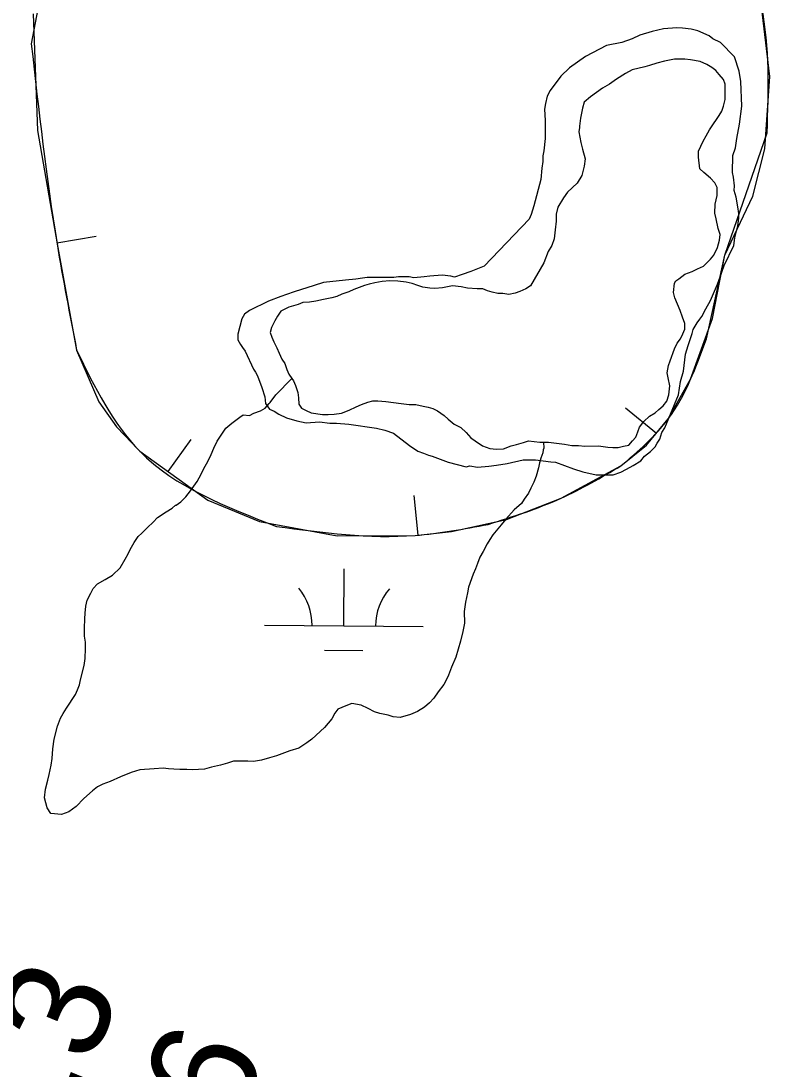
# Model space of a CAD drawing. Extents: x 3172231 to 3210228, y 940198 to 965780.
# Drawn here: x 3185352 to 3185824, y 958817 to 959477 of the extents above; entities that cross this region are included whole.
import ezdxf

# ---------------------------------------------------------------- set-up
doc = ezdxf.new("R2010")
doc.units = 0
for name, color, linetype in [('V-BORW-LINE', 7, 'Continuous'), ('V-RIVR-RANG', 7, 'Continuous'), ('V-SITE-VEGE', 7, 'Continuous'), ('V-TOPO-SHOR', 7, 'Continuous'), ('V-WETL-SWMP', 7, 'Continuous')]:
    doc.layers.add(name, color=color, linetype=linetype)

msp = doc.modelspace()

# ---------------------------------------------------------------- linework, layer by layer
at = {"layer": 'V-BORW-LINE'}
for p, q in [((3185795.304, 959329.951), (3185821.829, 959406.94)), ((3185375.018, 959337.749), (3185399.655, 959341.99)), ((3185783.652, 959277.209), (3185795.304, 959329.951)), ((3185752.147, 959217.705), (3185732.829, 959233.574)), ((3185444.958, 959193.656), (3185459.53, 959213.97)), ((3185602.26, 959153.676), (3185599.685, 959178.543))]:
    msp.add_line(p, q, dxfattribs=at)
for points in [[(3185823.491, 959442.362), (3185818.335, 959486.562)], [(3185359.965, 959481.803), (3185362.845, 959408.466)], [(3185820.33, 959396.855), (3185823.491, 959442.362)], [(3185362.845, 959408.466), (3185375.12, 959337.154)], [(3185812.852, 959367.15), (3185820.33, 959396.855)], [(3185795.304, 959329.951), (3185812.852, 959367.15)], [(3185375.12, 959337.154), (3185387.406, 959270.099)], [(3185787.489, 959290.153), (3185795.304, 959329.951)], [(3185773.575, 959251.766), (3185787.489, 959290.153)], [(3185387.406, 959270.099), (3185401.451, 959237.605)], [(3185759.679, 959226.874), (3185773.575, 959251.766)], [(3185401.451, 959237.605), (3185412.546, 959221.822)], [(3185745.989, 959210.208), (3185759.679, 959226.874)], [(3185412.546, 959221.822), (3185427.154, 959206.428)], [(3185427.154, 959206.428), (3185470.001, 959175.693)], [(3185729.906, 959197.225), (3185745.989, 959210.208)], [(3185692.245, 959176.916), (3185729.906, 959197.225)], [(3185470.001, 959175.693), (3185502.373, 959162.151)], [(3185657.822, 959163.604), (3185692.245, 959176.916)], [(3185502.373, 959162.151), (3185551.232, 959153.314)], [(3185623.308, 959155.855), (3185657.822, 959163.604)], [(3185551.232, 959153.314), (3185600.353, 959153.478)], [(3185600.353, 959153.478), (3185623.308, 959155.855)]]:
    msp.add_lwpolyline(points, dxfattribs=at)
for points in [[(3185459.419, 959613.449), (3185407.689, 959584.983), (3185358.906, 959462.893)], [(3185821.829, 959406.94), (3185818.335, 959486.562), (3185797.129, 959547.557)], [(3185358.906, 959462.893), (3185375.12, 959337.154), (3185387.406, 959270.099)], [(3185729.906, 959197.225), (3185759.679, 959226.874), (3185783.652, 959277.209)], [(3185387.406, 959270.099), (3185427.154, 959206.428), (3185513.202, 959159.135)], [(3185646.317, 959160.433), (3185692.245, 959176.916), (3185729.906, 959197.225)], [(3185513.202, 959159.135), (3185600.353, 959153.478), (3185646.317, 959160.433)]]:
    msp.add_spline(points, degree=3, dxfattribs=at)
at = {"layer": 'V-SITE-VEGE'}
for points in [[(3185803.5, 959360.423), (3185802.36, 959366.401), (3185801.205, 959370.592), (3185801.227, 959373.576), (3185800.682, 959378.952), (3185800.111, 959381.942), (3185800.207, 959392.685), (3185802.04, 959397.445), (3185802.692, 959403.407), (3185804.561, 959412.344), (3185805.858, 959423.674), (3185805.399, 959439.198), (3185804.264, 959445.774), (3185801.36, 959454.752), (3185792.488, 959463.786), (3185787.735, 959466.215), (3185785.365, 959468.027), (3185778.228, 959471.077), (3185774.06, 959472.308), (3185768.693, 959472.953), (3185765.115, 959472.983), (3185756.753, 959472.461), (3185749.575, 959470.735), (3185741.794, 959468.418), (3185736.998, 959466.073), (3185730.411, 959463.745), (3185720.845, 959462.039), (3185707.65, 959454.996), (3185697.441, 959447.924), (3185692.02, 959442.599), (3185685.374, 959433.707), (3185683.551, 959430.141), (3185682.314, 959425.378), (3185681.685, 959421.802), (3185682.22, 959414.634), (3185682.118, 959403.294), (3185681.452, 959395.54), (3185680.827, 959392.561), (3185680.795, 959388.981), (3185680.162, 959384.807), (3185679.502, 959377.653), (3185675.173, 959360.976), (3185673.334, 959355.621), (3185672.113, 959352.647), (3185643.793, 959323.055)], [(3185643.793, 959323.055), (3185635.407, 959319.549), (3185630.019, 959317.806), (3185625.226, 959316.06), (3185622.844, 959316.678), (3185617.479, 959317.323), (3185609.715, 959316.795), (3185606.129, 959316.232), (3185599.557, 959315.693), (3185596.579, 959316.316), (3185590.013, 959316.375), (3185587.025, 959315.806), (3185570.311, 959315.955), (3185567.321, 959315.388), (3185563.139, 959314.825), (3185556.567, 959314.288), (3185542.825, 959312.621), (3185536.841, 959310.882), (3185524.268, 959306.817), (3185519.478, 959305.07), (3185515.886, 959303.909), (3185508.099, 959300.992), (3185496.11, 959295.131), (3185493.104, 959292.772), (3185491.287, 959289.802), (3185488.813, 959280.275), (3185488.782, 959276.693), (3185490.546, 959273.693), (3185491.723, 959271.892), (3185493.493, 959269.488), (3185498.762, 959258.099), (3185499.94, 959256.299), (3185501.113, 959253.901), (3185504.034, 959246.712), (3185505.77, 959240.728), (3185506.33, 959236.544), (3185508.685, 959232.941), (3185511.658, 959231.721), (3185514.626, 959229.904), (3185519.379, 959227.473), (3185525.929, 959225.624), (3185531.887, 959224.377), (3185540.249, 959224.899), (3185546.808, 959224.244), (3185550.986, 959224.207), (3185558.74, 959223.541), (3185576.027, 959220.997), (3185581.389, 959219.754), (3185586.742, 959217.915), (3185596.82, 959210.065), (3185602.16, 959206.436), (3185605.729, 959205.212), (3185608.705, 959203.991), (3185611.087, 959203.372), (3185621.2, 959199.7), (3185632.515, 959196.614), (3185634.905, 959197.189), (3185639.677, 959196.553), (3185646.843, 959197.083), (3185651.623, 959197.638), (3185658.199, 959198.773), (3185668.367, 959201.068), (3185676.125, 959200.999), (3185685.665, 959199.721), (3185688.649, 959199.692), (3185699.952, 959195.414), (3185705.905, 959193.571), (3185714.245, 959191.705), (3185724.988, 959191.609), (3185729.781, 959193.356), (3185733.377, 959195.115), (3185737.575, 959197.464), (3185742.378, 959200.407), (3185744.79, 959203.368), (3185748.399, 959206.322), (3185751.41, 959209.279), (3185752.624, 959211.655), (3185754.437, 959214.028), (3185755.667, 959218.194), (3185757.484, 959221.161), (3185766.028, 959241.975), (3185767.298, 959250.323), (3185769.145, 959256.87), (3185770.436, 959267.604), (3185772.275, 959272.959), (3185774.732, 959280.697), (3185775.351, 959283.079), (3185777.776, 959287.234), (3185779.586, 959289.608), (3185780.796, 959291.387), (3185783.227, 959296.141), (3185786.26, 959301.486), (3185790.528, 959311.595), (3185792.361, 959316.352), (3185794.813, 959323.494), (3185800.893, 959335.974), (3185801.532, 959340.742), (3185803.394, 959348.485), (3185804.033, 959353.255), (3185804.06, 959356.239), (3185803.5, 959360.423)]]:
    msp.add_lwpolyline(points, dxfattribs=at)
at = {"layer": 'V-TOPO-SHOR'}
for points in [[(3185786.135, 959378.423), (3185782.064, 959381.978), (3185779.447, 959384.346), (3185778.634, 959391.684), (3185778.666, 959395.493), (3185781.654, 959401.625), (3185783.444, 959405.125), (3185785.529, 959408.918), (3185788.204, 959412.707), (3185789.986, 959415.328), (3185791.767, 959417.952), (3185793.256, 959420.575), (3185794.459, 959423.79), (3185795.374, 959427.886), (3185795.411, 959431.991), (3185795.46, 959437.559), (3185794.315, 959440.502), (3185791.706, 959443.75), (3185789.674, 959446.114), (3185787.055, 959448.188), (3185783.846, 959449.976), (3185779.758, 959451.772), (3185773.612, 959452.999), (3185770.098, 959453.325), (3185766.872, 959453.353), (3185763.648, 959453.382), (3185757.187, 959451.975), (3185752.485, 959450.845), (3185747.781, 959449.421), (3185744.842, 959448.567), (3185736.91, 959446.587), (3185732.783, 959444.279), (3185727.182, 959440.809), (3185722.756, 959437.625), (3185718.336, 959435.026), (3185714.501, 959432.423), (3185710.665, 959429.525), (3185706.825, 959426.334), (3185705.616, 959422.533), (3185704.388, 959416.094), (3185703.757, 959411.117), (3185703.749, 959410.239), (3185703.431, 959407.601), (3185704.543, 959400.849), (3185705.68, 959396.734), (3185707.384, 959390.564), (3185706.755, 959385.878), (3185705.235, 959380.029), (3185702.264, 959375.363), (3185696.347, 959369.553), (3185693.679, 959366.059), (3185690.109, 959360.229), (3185689.189, 959355.84), (3185689.148, 959351.443), (3185688.513, 959345.876), (3185687.877, 959340.314), (3185686.371, 959335.929), (3185683.991, 959332.138), (3185681.29, 959325.126), (3185672.953, 959310.542)], [(3185522.822, 959252.268), (3185523.781, 959250.9), (3185525.22, 959247.957), (3185526.648, 959243.546), (3185526.91, 959240.025), (3185527.168, 959236.212), (3185528.903, 959233.558), (3185531.821, 959232.067), (3185535.032, 959230.572), (3185542.061, 959229.63), (3185545.577, 959229.597), (3185549.391, 959229.857), (3185554.087, 959230.402), (3185558.795, 959232.411), (3185563.211, 959234.424), (3185566.741, 959235.858), (3185570.565, 959237.289), (3185573.799, 959238.139), (3185577.022, 959238.111), (3185582.003, 959237.773), (3185586.689, 959237.146), (3185591.668, 959236.513), (3185596.644, 959235.882), (3185600.751, 959235.845), (3185605.432, 959234.926), (3185608.652, 959234.309), (3185611.574, 959233.404), (3185614.493, 959231.911), (3185618.57, 959228.944), (3185621.188, 959226.574), (3185624.972, 959223.609), (3185629.058, 959221.522), (3185632.548, 959218.265), (3185635.45, 959215.013), (3185638.069, 959212.939), (3185642.735, 959209.965), (3185647.408, 959208.165), (3185651.51, 959207.835), (3185655.909, 959208.087), (3185660.908, 959209.801), (3185664.14, 959210.651), (3185668.552, 959212.078), (3185671.783, 959212.928), (3185678.814, 959212.279), (3185684.385, 959212.23), (3185694.34, 959210.968), (3185699.024, 959210.047), (3185703.128, 959210.01), (3185707.228, 959209.68), (3185715.731, 959209.897), (3185721.587, 959208.965), (3185724.81, 959208.937), (3185728.036, 959208.906), (3185731.562, 959209.754), (3185734.79, 959210.311), (3185737.16, 959212.93), (3185739.232, 959215.257), (3185740.436, 959218.763), (3185741.637, 959221.686), (3185744.305, 959225.18), (3185747.854, 959228.665), (3185751.391, 959230.685), (3185753.755, 959232.716), (3185756.415, 959235.039), (3185758.787, 959237.949), (3185759.995, 959242.043), (3185760.632, 959247.605), (3185759.503, 959252.6), (3185758.946, 959255.83), (3185759.868, 959260.512), (3185760.773, 959263.436), (3185763.481, 959271.034), (3185765.27, 959274.536), (3185767.345, 959277.156), (3185768.84, 959280.367), (3185770.038, 959283.287), (3185770.071, 959286.806), (3185768.641, 959290.922), (3185767.212, 959295.041), (3185763.765, 959302.987), (3185762.917, 959306.512), (3185763.556, 959312.369), (3185764.449, 959313.827), (3185766.219, 959314.984), (3185770.057, 959317.882), (3185774.763, 959319.598), (3185778.003, 959321.329), (3185781.829, 959323.053), (3185786.267, 959327.412), (3185788.341, 959330.031), (3185790.727, 959334.7), (3185791.944, 959339.38), (3185792.267, 959342.894), (3185791.129, 959346.716), (3185789.719, 959352.887), (3185788.872, 959356.411), (3185789.214, 959361.98), (3185790.436, 959367.538), (3185790.481, 959372.521), (3185789.042, 959375.466), (3185786.135, 959378.423)], [(3185672.953, 959310.542), (3185670.006, 959308.812), (3185666.178, 959307.085), (3185663.235, 959305.94), (3185659.418, 959305.095), (3185655.612, 959305.715), (3185652.387, 959305.744), (3185648.876, 959306.655), (3185645.954, 959307.56), (3185643.034, 959308.758), (3185639.515, 959308.791), (3185633.363, 959309.139), (3185629.265, 959310.055), (3185623.993, 959310.69), (3185617.532, 959309.281), (3185612.84, 959309.031), (3185609.614, 959309.059), (3185605.221, 959309.684), (3185602.008, 959310.886), (3185598.502, 959312.09), (3185594.699, 959313.004), (3185589.427, 959313.637), (3185584.442, 959313.682), (3185579.75, 959313.432), (3185575.052, 959312.592), (3185571.528, 959311.744), (3185568.587, 959310.892), (3185561.82, 959308.314), (3185558.584, 959306.878), (3185554.173, 959305.451), (3185551.23, 959304.011), (3185547.996, 959303.161), (3185542.708, 959302.037), (3185538.008, 959300.904), (3185533.9, 959300.355), (3185529.791, 959300.099), (3185526.851, 959298.953), (3185523.912, 959298.101), (3185520.973, 959297.247), (3185515.965, 959294.654), (3185513.885, 959291.447), (3185512.099, 959288.53), (3185510.01, 959284.447), (3185509.103, 959281.229), (3185510.247, 959278.286), (3185511.394, 959275.345), (3185513.412, 959271.516), (3185514.849, 959268.278), (3185516.574, 959264.452), (3185518.308, 959261.798), (3185519.74, 959257.972), (3185520.887, 959255.031), (3185522.822, 959252.268)]]:
    msp.add_lwpolyline(points, dxfattribs=at)
at = {"layer": 'V-WETL-SWMP'}
for p, q in [((3185555.511, 959096.542), (3185555.756, 959132.541)), ((3185505.513, 959096.883), (3185605.51, 959096.202)), ((3185543.407, 959081.193), (3185567.406, 959081.03))]:
    msp.add_line(p, q, dxfattribs=at)
for points in [[(3185381.123, 959044.802), (3185386.769, 959053.254), (3185387.968, 959056.175), (3185389.169, 959059.389), (3185389.784, 959062.608), (3185392.211, 959071.674), (3185392.837, 959076.066), (3185392.892, 959082.222), (3185392.929, 959086.326), (3185392.376, 959090.143), (3185392.421, 959095.126), (3185392.474, 959100.989), (3185392.798, 959104.504), (3185393.131, 959108.898), (3185394.044, 959112.701), (3185396.429, 959117.078), (3185397.921, 959119.996), (3185400.586, 959122.904), (3185405.302, 959125.793), (3185410.016, 959128.389), (3185414.748, 959133.038), (3185418.023, 959138.579), (3185419.811, 959141.787), (3185421.01, 959144.708), (3185423.687, 959149.082), (3185426.067, 959152.872), (3185428.43, 959154.903), (3185431.979, 959158.389), (3185435.529, 959161.875), (3185438.193, 959164.783), (3185443.794, 959168.251), (3185447.626, 959170.562), (3185449.697, 959172.595), (3185449.99, 959172.593), (3185452.94, 959174.618), (3185456.193, 959177.814), (3185459.159, 959181.599), (3185463.315, 959187.425), (3185465.702, 959192.094), (3185467.493, 959195.596), (3185469.877, 959199.972), (3185471.969, 959204.351), (3185473.764, 959208.439), (3185475.856, 959212.818), (3185477.937, 959216.024), (3185481.206, 959220.979), (3185485.046, 959224.169), (3185489.179, 959227.357), (3185490.063, 959227.935), (3185492.128, 959229.383), (3185496.23, 959229.053), (3185498.881, 959230.495), (3185502.998, 959231.924), (3185505.946, 959233.657), (3185508.61, 959236.564), (3185509.202, 959237.145), (3185512.764, 959242.097), (3185522.823, 959252.268), (3185523.781, 959250.901), (3185525.221, 959247.957), (3185526.647, 959243.546), (3185526.909, 959240.026), (3185527.168, 959236.213), (3185528.903, 959233.558), (3185531.821, 959232.066), (3185535.033, 959230.572), (3185542.06, 959229.629), (3185545.578, 959229.598), (3185549.391, 959229.857), (3185554.087, 959230.401), (3185558.796, 959232.411), (3185563.211, 959234.424), (3185566.742, 959235.858), (3185570.566, 959237.289), (3185573.799, 959238.14), (3185577.023, 959238.111), (3185582.004, 959237.773), (3185586.689, 959237.145), (3185591.667, 959236.514), (3185596.645, 959235.883), (3185600.75, 959235.846), (3185605.432, 959234.925), (3185608.651, 959234.31), (3185611.575, 959233.404), (3185614.493, 959231.912), (3185618.571, 959228.944), (3185621.188, 959226.575), (3185624.973, 959223.609), (3185629.058, 959221.521), (3185632.547, 959218.265), (3185635.45, 959215.014), (3185638.07, 959212.938), (3185642.734, 959209.965), (3185647.408, 959208.164), (3185651.51, 959207.834), (3185655.909, 959208.087), (3185660.909, 959209.802), (3185664.141, 959210.652), (3185668.551, 959212.079)], [(3185668.551, 959212.079), (3185671.784, 959212.929), (3185678.814, 959212.28), (3185681.068, 959212.26)], [(3185681.068, 959212.26), (3185681.326, 959208.338), (3185681.025, 959207.462), (3185680.714, 959205.412), (3185679.512, 959202.198), (3185678.607, 959199.275), (3185677.991, 959196.055), (3185676.478, 959190.792), (3185674.978, 959186.994), (3185673.185, 959183.199), (3185671.691, 959179.987), (3185669.018, 959176.2), (3185667.236, 959173.578), (3185662.802, 959169.513), (3185657.473, 959163.697), (3185654.51, 959160.206), (3185649.175, 959153.804), (3185647.39, 959150.888), (3185645.608, 959148.266), (3185643.218, 959143.303), (3185641.134, 959139.804), (3185639.632, 959135.713), (3185638.431, 959132.499), (3185636.933, 959128.995), (3185633.928, 959120.813), (3185633.31, 959117.3), (3185632.085, 959111.448), (3185631.153, 959105.593), (3185631.381, 959098.262), (3185630.454, 959092.993), (3185628.933, 959086.85), (3185625.913, 959076.909), (3185623.216, 959070.484), (3185621.413, 959065.516), (3185619.918, 959062.305), (3185618.429, 959059.68), (3185614.869, 959055.021), (3185612.194, 959050.94), (3185609.53, 959048.033), (3185606.281, 959045.423), (3185601.858, 959042.531), (3185597.445, 959040.812), (3185590.977, 959038.818), (3185586.583, 959039.15), (3185583.369, 959040.352), (3185578.1, 959041.278), (3185574.886, 959042.48), (3185570.8, 959044.569), (3185566.422, 959046.66), (3185560.567, 959047.592), (3185556.743, 959046.16), (3185551.741, 959044.153), (3185549.958, 959041.53), (3185547.875, 959038.031), (3185543.428, 959032.501), (3185535.447, 959025.243), (3185532.201, 959022.927), (3185527.187, 959019.454), (3185521.601, 959017.745), (3185513.071, 959014.596), (3185508.663, 959013.463), (3185503.667, 959012.042), (3185498.675, 959011.207), (3185495.158, 959011.239), (3185486.07, 959011.32), (3185482.249, 959010.182), (3185477.838, 959008.756), (3185472.258, 959007.633), (3185467.848, 959006.207), (3185460.224, 959005.982), (3185456.706, 959006.013), (3185452.309, 959006.053), (3185448.5, 959006.38), (3185445.276, 959006.409), (3185441.763, 959007.027), (3185436.188, 959006.49), (3185427.096, 959005.985), (3185421.803, 959004.274), (3185415.035, 959001.403), (3185408.559, 958998.529), (3185403.853, 958996.812), (3185400.613, 958995.082), (3185397.367, 958992.766), (3185392.046, 958987.83), (3185387.018, 958982.891), (3185382.589, 958979.413), (3185377.883, 958977.696), (3185371.146, 958978.343), (3185368.832, 958981.881), (3185367.131, 958988.346), (3185367.765, 958993.618), (3185369.283, 958999.467), (3185370.194, 959002.977), (3185371.419, 959008.83), (3185372.042, 959012.928), (3185372.391, 959019.082), (3185373.325, 959025.23), (3185375.451, 959033.42), (3185377.254, 959038.387), (3185379.039, 959041.303), (3185381.123, 959044.802)]]:
    msp.add_lwpolyline(points, dxfattribs=at)
for centre, start, end in [((3185500.273, 959097.393), 358.838165, 40.381824), ((3185610.756, 959096.641), 138.838162, 180.381821)]:
    msp.add_arc(centre, 35.246, start, end, dxfattribs=at)

# ---------------------------------------------------------------- texts
at = {"layer": 'V-RIVR-RANG'}
for s, p in [('48.3', (3185349.301, 958704.014)), ('45.6', (3185441.218, 958664.599))]:
    msp.add_text(s, height=67, rotation=67.708326, dxfattribs=at).set_placement(p)

doc.saveas('drawing.dxf')
